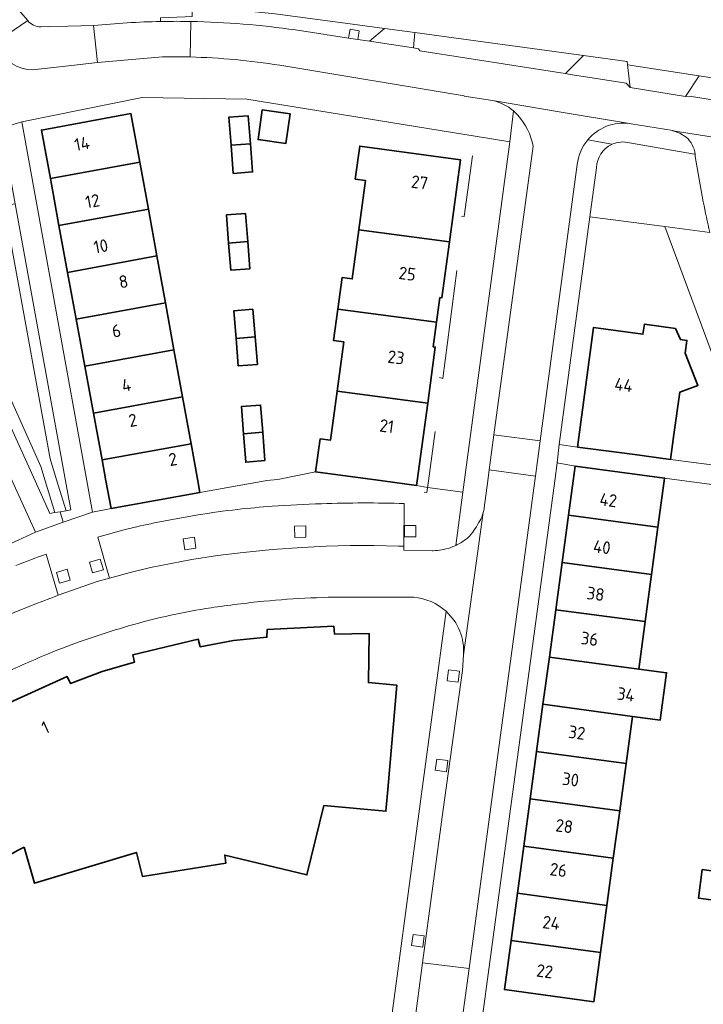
# Model space of a CAD drawing. Extents: x 150256 to 156914, y 461459 to 469481.
# Tile 566 of 656: x 154409 to 154482, y 467944 to 468049. Entities that reach past the tile are written whole.
import ezdxf
from ezdxf.enums import TextEntityAlignment as Align

# ---------------------------------------------------------------- set-up
doc = ezdxf.new("R2010")
doc.units = 0
doc.header["$LTSCALE"] = 0.75
for name, color, linetype, lineweight in [('B-RO-GR-BEPLANTING_CULTUUR_BODEMBEDEKKER-GV', 251, 'CONTINUOUS', 18), ('B-RO-GR-BEPLANTING_CULTUUR_HEESTERS-GV', 251, 'CONTINUOUS', 18), ('B-RO-GR-GROENVOORZIENING-GV', 251, 'CONTINUOUS', 18), ('B-RO-IE-TERREINAFSCHEIDING_KUNSTMATIG_MUUR-G', 251, 'IE-TERREINAFSCHEIDING-KUNSTMATIG-DICHT', 18), ('B-RO-OG-BEBOUWING-GV', 6, 'CONTINUOUS', 35), ('B-RO-OG-BEBOUWING-T18', 1, 'CONTINUOUS', 18), ('B-RO-OG-TERREIN_CULTUURSCHEIDING-GV', 251, 'CONTINUOUS', 18), ('B-RO-VH-VERHARDING_ASFALT-GV', 251, 'CONTINUOUS', 18), ('B-RO-VH-VERHARDING_BETONSTRAATSTEEN-GV', 251, 'CONTINUOUS', 18), ('B-RO-VH-VERHARDING_HALFVERHARDING_GRIND-GV', 251, 'CONTINUOUS', 18), ('B-RO-VH-VERHARDING_TEGEL-GV', 251, 'CONTINUOUS', 18)]:
    doc.layers.add(name, color=color, linetype=linetype, lineweight=lineweight)
doc.styles.add('NLCS-ISO-M200-T18', font='NLCS-ISO.ttf', dxfattribs={"height": 360})
doc.linetypes.add('IE-TERREINAFSCHEIDING-KUNSTMATIG-DICHT', pattern='A,8,-1,[82,NLCS.SHX,S=0.75,R=90,X=0,Y=0],-1', length=10)

msp = doc.modelspace()

# ---------------------------------------------------------------- linework, layer by layer
at = {"layer": 'B-RO-GR-BEPLANTING_CULTUUR_BODEMBEDEKKER-GV'}
for points in [[(154444.358, 468047.327), (154444.398, 468047.546), (154444.533, 468048.278), (154445.489, 468048.115), (154445.369, 468047.399), (154445.333, 468047.179), (154446.576, 468046.99), (154448.202, 468048.346), (154444.785, 468048.809), (154436.51, 468049.93), (154427.684, 468050.823), (154427.637, 468049.629), (154426.907, 468049.596), (154424.267, 468049.479), (154424.267, 468049.097), (154424.533, 468049.102)], [(154444.358, 468047.327), (154444.398, 468047.546), (154444.533, 468048.278), (154445.489, 468048.115), (154445.369, 468047.399), (154445.333, 468047.179), (154446.576, 468046.99), (154448.202, 468048.346), (154444.785, 468048.809), (154436.51, 468049.93), (154427.684, 468050.823), (154427.637, 468049.629), (154426.907, 468049.596), (154424.267, 468049.479), (154424.267, 468049.097), (154424.533, 468049.102)], [(154438.674, 468048.191), (154444.358, 468047.327)], [(154438.674, 468048.191), (154444.358, 468047.327)], [(154472.489, 468035.968), (154472.472, 468035.96)], [(154472.489, 468035.968), (154472.472, 468035.96)], [(154481.363, 468034.921), (154481.308, 468034.93), (154474.372, 468036.123)], [(154481.363, 468034.921), (154481.308, 468034.93), (154474.372, 468036.123)], [(154470.839, 468033.472), (154470.131, 468028.209), (154478.144, 468027.176), (154482.94, 468026.558)], [(154470.839, 468033.472), (154470.131, 468028.209), (154478.144, 468027.176), (154482.94, 468026.558)]]:
    msp.add_lwpolyline(points, dxfattribs=at)
for points in [[(154424.533, 468049.102, -0.0083724), (154427.519, 468049.101)], [(154424.533, 468049.102, -0.0083724), (154427.519, 468049.101)], [(154427.519, 468049.101, -0.0317355), (154438.674, 468048.191)], [(154427.519, 468049.101, -0.0317355), (154438.674, 468048.191)], [(154472.472, 468035.96, 0.2884408), (154470.839, 468033.472)], [(154472.472, 468035.96, 0.2884408), (154470.839, 468033.472)], [(154474.372, 468036.123, 0.1747176), (154472.489, 468035.968)], [(154474.372, 468036.123, 0.1747176), (154472.489, 468035.968)], [(154481.379, 468034.662, 0.022841), (154481.363, 468034.921)], [(154481.379, 468034.662, 0.022841), (154481.363, 468034.921)], [(154482.242, 468029.821, -0.0093305), (154481.379, 468034.662)], [(154482.242, 468029.821, -0.0093305), (154481.379, 468034.662)], [(154482.94, 468026.558, -0.0073468), (154482.242, 468029.821)], [(154482.94, 468026.558, -0.0073468), (154482.242, 468029.821)]]:
    msp.add_lwpolyline(points, format="xyb", dxfattribs=at)
for points in [[(154451.421, 468047.91), (154451.295, 468046.273), (154451.827, 468046.192), (154451.967, 468045.973), (154467.011, 468043.602), (154467.522, 468043.521), (154469.437, 468045.448), (154467.883, 468045.661), (154453.249, 468047.663)], [(154451.421, 468047.91), (154451.295, 468046.273), (154451.827, 468046.192), (154451.967, 468045.973), (154467.011, 468043.602), (154467.522, 468043.521), (154469.437, 468045.448), (154467.883, 468045.661), (154453.249, 468047.663)], [(154481.819, 468043.289), (154474.144, 468044.469), (154474.423, 468042.029), (154480.348, 468041.083)], [(154481.819, 468043.289), (154474.144, 468044.469), (154474.423, 468042.029), (154480.348, 468041.083)]]:
    msp.add_lwpolyline(points, close=True, dxfattribs=at)
at = {"layer": 'B-RO-GR-BEPLANTING_CULTUUR_HEESTERS-GV'}
for points in [[(154407.938, 468026.852), (154408.32, 468025.41), (154408.4, 468024.89), (154412.491, 468002.358), (154413.212, 468000), (154414.188, 467996.809), (154414.684, 467996.89), (154414.12, 468000), (154408.745, 468029.609), (154404.522, 468028.909)], [(154407.938, 468026.852), (154408.32, 468025.41), (154408.4, 468024.89), (154412.491, 468002.358), (154413.212, 468000), (154414.188, 467996.809), (154414.684, 467996.89), (154414.12, 468000), (154408.745, 468029.609), (154404.522, 468028.909)], [(154402.224, 468027.882), (154398.877, 468026.427), (154410.878, 468000), (154412.455, 467996.527), (154412.989, 467996.614), (154411.957, 468000), (154411.488, 468001.539), (154401.84, 468023.06)], [(154402.224, 468027.882), (154398.877, 468026.427), (154410.878, 468000), (154412.455, 467996.527), (154412.989, 467996.614), (154411.957, 468000), (154411.488, 468001.539), (154401.84, 468023.06)]]:
    msp.add_lwpolyline(points, dxfattribs=at)
at = {"layer": 'B-RO-GR-GROENVOORZIENING-GV'}
for points in [[(154438.609, 467993.957), (154439.808, 467993.983), (154439.78, 467995.184), (154438.581, 467995.155)], [(154438.609, 467993.957), (154439.808, 467993.983), (154439.78, 467995.184), (154438.581, 467995.155)], [(154450.334, 467994.034), (154451.534, 467994.022), (154451.544, 467995.223), (154450.344, 467995.232)], [(154450.334, 467994.034), (154451.534, 467994.022), (154451.544, 467995.223), (154450.344, 467995.232)], [(154426.873, 467992.625), (154428.061, 467992.795), (154427.888, 467993.984), (154426.701, 467993.811)], [(154426.873, 467992.625), (154428.061, 467992.795), (154427.888, 467993.984), (154426.701, 467993.811)], [(154417.023, 467990.153), (154418.177, 467990.483), (154417.844, 467991.638), (154416.692, 467991.305)], [(154417.023, 467990.153), (154418.177, 467990.483), (154417.844, 467991.638), (154416.692, 467991.305)], [(154413.483, 467989.067), (154414.636, 467989.397), (154414.303, 467990.552), (154413.151, 467990.218)], [(154413.483, 467989.067), (154414.636, 467989.397), (154414.303, 467990.552), (154413.151, 467990.218)], [(154454.871, 467978.633), (154456.06, 467978.471), (154456.22, 467979.662), (154455.031, 467979.821)], [(154454.871, 467978.633), (154456.06, 467978.471), (154456.22, 467979.662), (154455.031, 467979.821)], [(154453.612, 467969.074), (154454.801, 467968.912), (154454.961, 467970.103), (154453.772, 467970.262)], [(154453.612, 467969.074), (154454.801, 467968.912), (154454.961, 467970.103), (154453.772, 467970.262)], [(154451.094, 467950.331), (154452.283, 467950.169), (154452.443, 467951.36), (154451.254, 467951.519)], [(154451.094, 467950.331), (154452.283, 467950.169), (154452.443, 467951.36), (154451.254, 467951.519)]]:
    msp.add_lwpolyline(points, close=True, dxfattribs=at)
at = {"layer": 'B-RO-IE-TERREINAFSCHEIDING_KUNSTMATIG_MUUR-G'}
for points in [[(154457.6, 468034.744), (154456.711, 468028.245), (154456.404, 468028.298)], [(154457.6, 468034.744), (154456.711, 468028.245), (154456.404, 468028.298)], [(154455.928, 468022.474), (154454.437, 468010.948), (154454.079, 468011.055)], [(154455.928, 468022.474), (154454.437, 468010.948), (154454.079, 468011.055)], [(154453.595, 468005.259), (154452.896, 468000)], [(154453.595, 468005.259), (154452.896, 468000)], [(154478.748, 468002.297), (154487.848, 468001.091)], [(154478.748, 468002.297), (154487.848, 468001.091)], [(154452.896, 468000), (154452.729, 467998.748), (154452.414, 467998.796)], [(154452.896, 468000), (154452.729, 467998.748), (154452.414, 467998.796)]]:
    msp.add_lwpolyline(points, dxfattribs=at)
at = {"layer": 'B-RO-OG-BEBOUWING-GV'}
for points in [[(154435.126, 468039.639), (154434.69, 468036.469), (154437.672, 468036.059), (154438.108, 468039.229)], [(154435.126, 468039.639), (154434.69, 468036.469), (154437.672, 468036.059), (154438.108, 468039.229)], [(154412.507, 468032.305), (154422.061, 468034.068), (154421.118, 468039.248), (154411.556, 468037.484)], [(154412.507, 468032.305), (154422.061, 468034.068), (154421.118, 468039.248), (154411.556, 468037.484)], [(154433.877, 468036.01), (154433.64, 468039.008), (154431.57, 468038.886), (154431.809, 468035.868)], [(154433.877, 468036.01), (154433.64, 468039.008), (154431.57, 468038.886), (154431.809, 468035.868)], [(154431.809, 468035.868), (154432.047, 468032.851), (154434.114, 468033.014), (154433.877, 468036.01)], [(154431.809, 468035.868), (154432.047, 468032.851), (154434.114, 468033.014), (154433.877, 468036.01)], [(154445.455, 468026.829), (154455.126, 468025.543), (154455.517, 468028.451), (154456.308, 468034.324), (154445.551, 468035.787), (154445.075, 468032.249), (154446.165, 468032.101)], [(154445.455, 468026.829), (154455.126, 468025.543), (154455.517, 468028.451), (154456.308, 468034.324), (154445.551, 468035.787), (154445.075, 468032.249), (154446.165, 468032.101)], [(154422.061, 468034.068), (154412.507, 468032.305), (154413.427, 468027.292), (154422.974, 468029.05)], [(154422.061, 468034.068), (154412.507, 468032.305), (154413.427, 468027.292), (154422.974, 468029.05)], [(154422.974, 468029.05), (154413.427, 468027.292), (154414.348, 468022.28), (154423.887, 468024.034)], [(154422.974, 468029.05), (154413.427, 468027.292), (154414.348, 468022.28), (154423.887, 468024.034)], [(154433.59, 468025.578), (154433.358, 468028.575), (154431.314, 468028.418), (154431.55, 468025.407)], [(154433.59, 468025.578), (154433.358, 468028.575), (154431.314, 468028.418), (154431.55, 468025.407)], [(154443.203, 468018.345), (154453.758, 468016.949), (154454.114, 468019.596), (154454.322, 468019.567), (154455.126, 468025.543), (154445.455, 468026.829), (154444.749, 468021.587), (154443.659, 468021.734)], [(154443.203, 468018.345), (154453.758, 468016.949), (154454.114, 468019.596), (154454.322, 468019.567), (154455.126, 468025.543), (154445.455, 468026.829), (154444.749, 468021.587), (154443.659, 468021.734)], [(154433.814, 468022.677), (154433.59, 468025.578), (154431.55, 468025.407), (154431.77, 468022.52)], [(154433.814, 468022.677), (154433.59, 468025.578), (154431.55, 468025.407), (154431.77, 468022.52)], [(154415.268, 468017.268), (154424.799, 468019.018), (154423.887, 468024.034), (154414.348, 468022.28)], [(154415.268, 468017.268), (154424.799, 468019.018), (154423.887, 468024.034), (154414.348, 468022.28)], [(154424.799, 468019.018), (154415.268, 468017.268), (154416.189, 468012.256), (154425.712, 468014.003)], [(154424.799, 468019.018), (154415.268, 468017.268), (154416.189, 468012.256), (154425.712, 468014.003)], [(154434.149, 468018.342), (154432.105, 468018.18), (154432.341, 468015.233), (154434.382, 468015.394)], [(154434.149, 468018.342), (154432.105, 468018.18), (154432.341, 468015.233), (154434.382, 468015.394)], [(154452.806, 468008.307), (154453.211, 468011.314), (154453.612, 468014.295), (154453.404, 468014.323), (154453.758, 468016.949), (154443.203, 468018.345), (154442.753, 468015.001), (154443.843, 468014.853), (154443.136, 468009.6)], [(154452.806, 468008.307), (154453.211, 468011.314), (154453.612, 468014.295), (154453.404, 468014.323), (154453.758, 468016.949), (154443.203, 468018.345), (154442.753, 468015.001), (154443.843, 468014.853), (154443.136, 468009.6)], [(154468.824, 468003.613), (154474.633, 468002.843), (154478.748, 468002.297), (154479.11, 468004.939), (154479.731, 468009.467), (154481.662, 468010.19), (154480.306, 468013.663), (154480.491, 468015.013), (154479.791, 468015.108), (154479.257, 468016.271), (154475.955, 468016.732), (154475.792, 468015.673), (154470.514, 468016.386)], [(154468.824, 468003.613), (154474.633, 468002.843), (154478.748, 468002.297), (154479.11, 468004.939), (154479.731, 468009.467), (154481.662, 468010.19), (154480.306, 468013.663), (154480.491, 468015.013), (154479.791, 468015.108), (154479.257, 468016.271), (154475.955, 468016.732), (154475.792, 468015.673), (154470.514, 468016.386)], [(154432.341, 468015.233), (154432.571, 468012.282), (154434.615, 468012.444), (154434.382, 468015.394)], [(154432.341, 468015.233), (154432.571, 468012.282), (154434.615, 468012.444), (154434.382, 468015.394)], [(154416.189, 468012.256), (154417.109, 468007.242), (154426.625, 468008.986), (154425.712, 468014.003)], [(154416.189, 468012.256), (154417.109, 468007.242), (154426.625, 468008.986), (154425.712, 468014.003)], [(154452.806, 468008.307), (154443.136, 468009.6), (154442.429, 468004.35), (154441.339, 468004.496), (154440.832, 468000.961), (154448.021, 468000), (154451.623, 467999.52), (154451.688, 468000)], [(154452.806, 468008.307), (154443.136, 468009.6), (154442.429, 468004.35), (154441.339, 468004.496), (154440.832, 468000.961), (154448.021, 468000), (154451.623, 467999.52), (154451.688, 468000)], [(154426.625, 468008.986), (154417.109, 468007.242), (154418.029, 468002.231), (154427.537, 468003.971)], [(154426.625, 468008.986), (154417.109, 468007.242), (154418.029, 468002.231), (154427.537, 468003.971)], [(154435.183, 468005.2), (154434.959, 468008.1), (154432.914, 468007.942), (154433.138, 468005.041)], [(154435.183, 468005.2), (154434.959, 468008.1), (154432.914, 468007.942), (154433.138, 468005.041)], [(154435.416, 468002.192), (154435.183, 468005.2), (154433.138, 468005.041), (154433.374, 468001.989)], [(154435.416, 468002.192), (154435.183, 468005.2), (154433.138, 468005.041), (154433.374, 468001.989)], [(154418.985, 467997.033), (154428.483, 467998.768), (154428.26, 468000), (154427.537, 468003.971), (154418.029, 468002.231), (154418.439, 468000)], [(154418.985, 467997.033), (154428.483, 467998.768), (154428.26, 468000), (154427.537, 468003.971), (154418.029, 468002.231), (154418.439, 468000)], [(154467.844, 467996.332), (154477.403, 467995.05), (154478.071, 468000), (154478.11, 468000.289), (154468.55, 468001.572), (154468.338, 468000)], [(154467.844, 467996.332), (154477.403, 467995.05), (154478.071, 468000), (154478.11, 468000.289), (154468.55, 468001.572), (154468.338, 468000)], [(154477.403, 467995.05), (154467.844, 467996.332), (154467.162, 467991.272), (154476.719, 467989.988)], [(154477.403, 467995.05), (154467.844, 467996.332), (154467.162, 467991.272), (154476.719, 467989.988)], [(154476.719, 467989.988), (154467.162, 467991.272), (154466.481, 467986.222), (154476.04, 467984.956)], [(154476.719, 467989.988), (154467.162, 467991.272), (154466.481, 467986.222), (154476.04, 467984.956)], [(154476.04, 467984.956), (154466.481, 467986.222), (154465.801, 467981.173), (154475.355, 467979.885)], [(154476.04, 467984.956), (154466.481, 467986.222), (154465.801, 467981.173), (154475.355, 467979.885)], [(154475.355, 467979.885), (154465.801, 467981.173), (154465.12, 467976.122), (154474.673, 467974.833), (154477.646, 467974.432), (154478.328, 467979.484)], [(154475.355, 467979.885), (154465.801, 467981.173), (154465.12, 467976.122), (154474.673, 467974.833), (154477.646, 467974.432), (154478.328, 467979.484)], [(154464.439, 467971.072), (154473.992, 467969.792), (154474.673, 467974.833), (154465.12, 467976.122)], [(154464.439, 467971.072), (154473.992, 467969.792), (154474.673, 467974.833), (154465.12, 467976.122)], [(154473.311, 467964.75), (154473.992, 467969.792), (154464.439, 467971.072), (154463.759, 467966.023)], [(154473.311, 467964.75), (154473.992, 467969.792), (154464.439, 467971.072), (154463.759, 467966.023)], [(154463.078, 467960.972), (154472.626, 467959.678), (154473.311, 467964.75), (154463.759, 467966.023)], [(154463.078, 467960.972), (154472.626, 467959.678), (154473.311, 467964.75), (154463.759, 467966.023)], [(154462.398, 467955.923), (154471.944, 467954.627), (154472.626, 467959.678), (154463.078, 467960.972)], [(154462.398, 467955.923), (154471.944, 467954.627), (154472.626, 467959.678), (154463.078, 467960.972)], [(154485.755, 467954.87), (154486.166, 467957.902), (154484.164, 467958.174), (154482.137, 467958.449), (154481.725, 467955.417)], [(154485.755, 467954.87), (154486.166, 467957.902), (154484.164, 467958.174), (154482.137, 467958.449), (154481.725, 467955.417)], [(154471.944, 467954.627), (154462.398, 467955.923), (154461.717, 467950.873), (154471.262, 467949.576)], [(154471.944, 467954.627), (154462.398, 467955.923), (154461.717, 467950.873), (154471.262, 467949.576)], [(154471.262, 467949.576), (154461.717, 467950.873), (154461.01, 467945.627), (154470.553, 467944.323)], [(154471.262, 467949.576), (154461.717, 467950.873), (154461.01, 467945.627), (154470.553, 467944.323)]]:
    msp.add_lwpolyline(points, close=True, dxfattribs=at)
msp.add_lwpolyline([(154409.697, 467960.857), (154410.831, 467956.989), (154421.694, 467960.281), (154422.35, 467957.706), (154431.253, 467959.145), (154431.125, 467960.003), (154439.916, 467957.879), (154441.73, 467965.296), (154448.351, 467964.681), (154448.554, 467967.026), (154449.515, 467978.153), (154446.479, 467978.435), (154446.574, 467983.681), (154442.841, 467983.633), (154442.782, 467984.485), (154435.662, 467984.106), (154435.641, 467983.28), (154432.057, 467982.929), (154428.508, 467982.265), (154428.299, 467983.071), (154421.33, 467981.415), (154421.487, 467980.625), (154418.045, 467979.63), (154414.67, 467978.328), (154414.309, 467979.086), (154407.771, 467976.149)], dxfattribs=at)
msp.add_lwpolyline([(154409.697, 467960.857), (154410.831, 467956.989), (154421.694, 467960.281), (154422.35, 467957.706), (154431.253, 467959.145), (154431.125, 467960.003), (154439.916, 467957.879), (154441.73, 467965.296), (154448.351, 467964.681), (154448.554, 467967.026), (154449.515, 467978.153), (154446.479, 467978.435), (154446.574, 467983.681), (154442.841, 467983.633), (154442.782, 467984.485), (154435.662, 467984.106), (154435.641, 467983.28), (154432.057, 467982.929), (154428.508, 467982.265), (154428.299, 467983.071), (154421.33, 467981.415), (154421.487, 467980.625), (154418.045, 467979.63), (154414.67, 467978.328), (154414.309, 467979.086), (154407.771, 467976.149)], dxfattribs=at)
msp.add_lwpolyline([(154399.102, 467954.186, -0.0403082), (154409.697, 467960.857)], format="xyb", dxfattribs=at)
msp.add_lwpolyline([(154399.102, 467954.186, -0.0403082), (154409.697, 467960.857)], format="xyb", dxfattribs=at)
at = {"layer": 'B-RO-OG-TERREIN_CULTUURSCHEIDING-GV'}
for points in [[(154410.611, 468043.941, -0.3029344), (154406.919, 468046.375)], [(154410.611, 468043.941, -0.3029344), (154406.919, 468046.375)], [(154427.428, 468045.302, 0.0101669), (154424.477, 468045.31)], [(154427.428, 468045.302, 0.0101669), (154424.477, 468045.31)], [(154437.005, 468044.415, 0.034213), (154427.428, 468045.302)], [(154437.005, 468044.415, 0.034213), (154427.428, 468045.302)], [(154461.957, 468039.545, 0.1273482), (154459.742, 468040.651)], [(154461.957, 468039.545, 0.1273482), (154459.742, 468040.651)]]:
    msp.add_lwpolyline(points, format="xyb", dxfattribs=at)
for points in [[(154424.477, 468045.31), (154417.542, 468044.701), (154414.779, 468044.398), (154410.611, 468043.941)], [(154424.477, 468045.31), (154417.542, 468044.701), (154414.779, 468044.398), (154410.611, 468043.941)], [(154459.742, 468040.651), (154456.71, 468041.105), (154456.687, 468041.157), (154437.005, 468044.415)], [(154459.742, 468040.651), (154456.71, 468041.105), (154456.687, 468041.157), (154437.005, 468044.415)], [(154403.263, 468036.48), (154409.455, 468038.385), (154422.302, 468040.963), (154433.475, 468040.793), (154457.886, 468036.831), (154461.593, 468036.229), (154461.957, 468039.545)], [(154403.263, 468036.48), (154409.455, 468038.385), (154422.302, 468040.963), (154433.475, 468040.793), (154457.886, 468036.831), (154461.593, 468036.229), (154461.957, 468039.545)], [(154482.94, 468026.558), (154478.144, 468027.176), (154487.835, 468001.093), (154487.848, 468001.091), (154491.518, 468000.533), (154490.966, 468001.882), (154490.443, 468003.229)], [(154482.94, 468026.558), (154478.144, 468027.176), (154487.835, 468001.093), (154487.848, 468001.091), (154491.518, 468000.533), (154490.966, 468001.882), (154490.443, 468003.229)]]:
    msp.add_lwpolyline(points, dxfattribs=at)
at = {"layer": 'B-RO-VH-VERHARDING_ASFALT-GV'}
for points in [[(154424.267, 468049.097, 0.0204581), (154417.13, 468048.665)], [(154424.267, 468049.097, 0.0204581), (154417.13, 468048.665)], [(154427.519, 468049.101, 0.0083724), (154424.533, 468049.102)], [(154427.519, 468049.101, 0.0083724), (154424.533, 468049.102)], [(154438.674, 468048.191, 0.0317355), (154427.519, 468049.101)], [(154438.674, 468048.191, 0.0317355), (154427.519, 468049.101)], [(154424.477, 468045.31, -0.0101669), (154427.428, 468045.302)], [(154424.477, 468045.31, -0.0101669), (154427.428, 468045.302)], [(154427.428, 468045.302, -0.034213), (154437.005, 468044.415)], [(154427.428, 468045.302, -0.034213), (154437.005, 468044.415)]]:
    msp.add_lwpolyline(points, format="xyb", dxfattribs=at)
for points in [[(154424.533, 468049.102), (154424.267, 468049.097)], [(154424.533, 468049.102), (154424.267, 468049.097)], [(154427.519, 468049.101), (154427.428, 468045.302)], [(154427.428, 468045.302), (154427.519, 468049.101)], [(154427.519, 468049.101), (154427.428, 468045.302)], [(154427.428, 468045.302), (154427.519, 468049.101)], [(154417.13, 468048.665), (154417.542, 468044.701), (154424.477, 468045.31)], [(154417.13, 468048.665), (154417.542, 468044.701), (154424.477, 468045.31)], [(154487.22, 468040.085), (154480.78, 468041.113), (154480.348, 468041.083), (154474.423, 468042.029), (154474.003, 468042.501), (154469.437, 468043.22), (154468.008, 468043.445), (154467.522, 468043.521), (154467.011, 468043.602), (154451.967, 468045.973), (154451.827, 468046.192), (154451.295, 468046.273), (154446.576, 468046.99), (154445.333, 468047.179), (154444.358, 468047.327), (154438.674, 468048.191)], [(154487.22, 468040.085), (154480.78, 468041.113), (154480.348, 468041.083), (154474.423, 468042.029), (154474.003, 468042.501), (154469.437, 468043.22), (154468.008, 468043.445), (154467.522, 468043.521), (154467.011, 468043.602), (154451.967, 468045.973), (154451.827, 468046.192), (154451.295, 468046.273), (154446.576, 468046.99), (154445.333, 468047.179), (154444.358, 468047.327), (154438.674, 468048.191)], [(154437.005, 468044.415), (154456.687, 468041.157), (154456.71, 468041.105), (154459.742, 468040.651), (154466.836, 468039.457), (154474.377, 468038.182), (154474.539, 468038.161), (154478.996, 468037.43), (154479.022, 468037.421), (154487.793, 468036.006), (154487.965, 468035.977), (154488.411, 468035.914)], [(154437.005, 468044.415), (154456.687, 468041.157), (154456.71, 468041.105), (154459.742, 468040.651), (154466.836, 468039.457), (154474.377, 468038.182), (154474.539, 468038.161), (154478.996, 468037.43), (154479.022, 468037.421), (154487.793, 468036.006), (154487.965, 468035.977), (154488.411, 468035.914)]]:
    msp.add_lwpolyline(points, dxfattribs=at)
at = {"layer": 'B-RO-VH-VERHARDING_BETONSTRAATSTEEN-GV'}
for points in [[(154367.09, 468087.042), (154368.527, 468085.802), (154370.459, 468084.136), (154371.22, 468083.479), (154372.719, 468082.135), (154374.186, 468080.757), (154376.334, 468078.641), (154376.339, 468078.636), (154376.379, 468078.593), (154384.255, 468070.217), (154385.164, 468069.228), (154388.491, 468065.422), (154388.771, 468065.147), (154394.158, 468059.047), (154394.847, 468058.295), (154398.226, 468054.481), (154398.488, 468054.189), (154405.939, 468046.6), (154406.362, 468046.685), (154410.087, 468049.185), (154399.615, 468061.123), (154390.439, 468071.045)], [(154367.09, 468087.042), (154368.527, 468085.802), (154370.459, 468084.136), (154371.22, 468083.479), (154372.719, 468082.135), (154374.186, 468080.757), (154376.334, 468078.641), (154376.339, 468078.636), (154376.379, 468078.593), (154384.255, 468070.217), (154385.164, 468069.228), (154388.491, 468065.422), (154388.771, 468065.147), (154394.158, 468059.047), (154394.847, 468058.295), (154398.226, 468054.481), (154398.488, 468054.189), (154405.939, 468046.6), (154406.362, 468046.685), (154410.087, 468049.185), (154399.615, 468061.123), (154390.439, 468071.045)], [(154410.087, 468049.185), (154406.362, 468046.685)], [(154410.087, 468049.185), (154406.362, 468046.685)], [(154410.611, 468043.941), (154414.779, 468044.398), (154417.542, 468044.701), (154417.13, 468048.665), (154414.416, 468048.601), (154412.34, 468048.551), (154411.479, 468048.531)], [(154410.611, 468043.941), (154414.779, 468044.398), (154417.542, 468044.701), (154417.13, 468048.665), (154414.416, 468048.601), (154412.34, 468048.551), (154411.479, 468048.531)], [(154474.377, 468038.182), (154466.836, 468039.457), (154459.742, 468040.651)], [(154474.377, 468038.182), (154466.836, 468039.457), (154459.742, 468040.651)], [(154461.957, 468039.545), (154461.593, 468036.229), (154456.562, 467998.793), (154455.798, 467993.097)], [(154461.957, 468039.545), (154461.593, 468036.229), (154456.562, 467998.793), (154455.798, 467993.097)], [(154407.846, 468034.563), (154408.745, 468029.609), (154414.12, 468000), (154414.684, 467996.89), (154414.188, 467996.809), (154413.541, 467996.704), (154413.892, 467995.573), (154417.004, 467996.671), (154416.402, 468000), (154409.455, 468038.385), (154403.263, 468036.48), (154401.375, 468035.899), (154402.191, 468033.756), (154402.98, 468033.996), (154406.786, 468035.155)], [(154407.846, 468034.563), (154408.745, 468029.609), (154414.12, 468000), (154414.684, 467996.89), (154414.188, 467996.809), (154413.541, 467996.704), (154413.892, 467995.573), (154417.004, 467996.671), (154416.402, 468000), (154409.455, 468038.385), (154403.263, 468036.48), (154401.375, 468035.899), (154402.191, 468033.756), (154402.98, 468033.996), (154406.786, 468035.155)], [(154480.42, 468036.741), (154479.751, 468037.176), (154479.022, 468037.421), (154478.996, 468037.43), (154474.539, 468038.161), (154474.377, 468038.182)], [(154480.42, 468036.741), (154479.751, 468037.176), (154479.022, 468037.421), (154478.996, 468037.43), (154474.539, 468038.161), (154474.377, 468038.182)], [(154472.472, 468035.96), (154472.489, 468035.968), (154472.467, 468035.972), (154469.912, 468036.462)], [(154469.912, 468036.462), (154472.467, 468035.972), (154472.489, 468035.968)], [(154472.472, 468035.96), (154472.489, 468035.968), (154472.467, 468035.972), (154469.912, 468036.462)], [(154469.912, 468036.462), (154472.467, 468035.972), (154472.489, 468035.968)], [(154397.405, 468032.299), (154401.039, 468033.405), (154402.191, 468033.756), (154401.375, 468035.899), (154393.234, 468033.394), (154408.411, 468000), (154410.903, 467994.516), (154413.892, 467995.573), (154413.541, 467996.704), (154412.989, 467996.614), (154412.455, 467996.527), (154410.878, 468000), (154398.877, 468026.427), (154396.793, 468031.017)], [(154397.405, 468032.299), (154401.039, 468033.405), (154402.191, 468033.756), (154401.375, 468035.899), (154393.234, 468033.394), (154408.411, 468000), (154410.903, 467994.516), (154413.892, 467995.573), (154413.541, 467996.704), (154412.989, 467996.614), (154412.455, 467996.527), (154410.878, 468000), (154398.877, 468026.427), (154396.793, 468031.017)], [(154458.835, 467997.105), (154459.222, 468000), (154459.379, 468001.164), (154459.887, 468004.924), (154464.055, 468035.762)], [(154458.835, 467997.105), (154459.222, 468000), (154459.379, 468001.164), (154459.887, 468004.924), (154464.055, 468035.762)], [(154464.055, 468035.762), (154459.887, 468004.924)], [(154464.055, 468035.762), (154459.887, 468004.924)], [(154474.372, 468036.123), (154481.308, 468034.93), (154481.363, 468034.921)], [(154474.372, 468036.123), (154481.308, 468034.93), (154481.363, 468034.921)], [(154459.658, 467919.192), (154459.709, 467919.591), (154460.283, 467924.011), (154523.581, 467915.521), (154531.194, 467914.532), (154529.977, 467916.737), (154528.064, 467917.003), (154521.954, 467917.852), (154456.407, 467926.631), (154458.901, 467944.606), (154459.086, 467945.947), (154466.373, 468000), (154466.631, 468001.915), (154466.855, 468003.873), (154470.131, 468028.209), (154470.839, 468033.472)], [(154459.658, 467919.192), (154459.709, 467919.591), (154460.283, 467924.011), (154523.581, 467915.521), (154531.194, 467914.532), (154529.977, 467916.737), (154528.064, 467917.003), (154521.954, 467917.852), (154456.407, 467926.631), (154458.901, 467944.606), (154459.086, 467945.947), (154466.373, 468000), (154466.631, 468001.915), (154466.855, 468003.873), (154470.131, 468028.209), (154470.839, 468033.472)], [(154468.787, 468033.819), (154464.818, 468004.266), (154464.312, 468000.497), (154464.245, 468000), (154459.386, 467963.836), (154457.232, 467947.893), (154456.492, 467942.417)], [(154468.787, 468033.819), (154464.818, 468004.266), (154464.312, 468000.497), (154464.245, 468000), (154459.386, 467963.836), (154457.232, 467947.893), (154456.492, 467942.417)], [(154459.887, 468004.924), (154464.818, 468004.266), (154468.787, 468033.819)], [(154459.887, 468004.924), (154464.818, 468004.266), (154468.787, 468033.819)], [(154455.798, 467993.097), (154456.562, 467998.793), (154452.802, 467999.293), (154451.623, 467999.52), (154448.021, 468000), (154440.832, 468000.961), (154436.8, 468000.156), (154435.598, 468000.026), (154435.451, 468000), (154428.483, 467998.768), (154418.985, 467997.033), (154417.004, 467996.671), (154413.892, 467995.573), (154410.903, 467994.516), (154409.07, 467993.678), (154400.276, 467989.688), (154393.826, 467986.196), (154392.747, 467985.592), (154388.809, 467983.506)], [(154455.798, 467993.097), (154456.562, 467998.793), (154452.802, 467999.293), (154451.623, 467999.52), (154448.021, 468000), (154440.832, 468000.961), (154436.8, 468000.156), (154435.598, 468000.026), (154435.451, 468000), (154428.483, 467998.768), (154418.985, 467997.033), (154417.004, 467996.671), (154413.892, 467995.573), (154410.903, 467994.516), (154409.07, 467993.678), (154400.276, 467989.688), (154393.826, 467986.196), (154392.747, 467985.592), (154388.809, 467983.506)], [(154458.749, 467996.609), (154456.636, 467981.418), (154456.635, 467981.404), (154456.522, 467979.738), (154454.455, 467964.89), (154452.256, 467948.497), (154457.232, 467947.893), (154459.386, 467963.836), (154464.245, 468000), (154464.312, 468000.497), (154459.379, 468001.164), (154459.222, 468000), (154458.835, 467997.105)], [(154458.749, 467996.609), (154456.636, 467981.418), (154456.635, 467981.404), (154456.522, 467979.738), (154454.455, 467964.89), (154452.256, 467948.497), (154457.232, 467947.893), (154459.386, 467963.836), (154464.245, 468000), (154464.312, 468000.497), (154459.379, 468001.164), (154459.222, 468000), (154458.835, 467997.105)], [(154417.566, 467993.99), (154418.836, 467989.61), (154421.016, 467990.195), (154423.207, 467990.724), (154425.416, 467991.186), (154427.634, 467991.591), (154430.354, 467992.009), (154433.083, 467992.346), (154436.234, 467992.657), (154439.385, 467992.889), (154441.954, 467993.017), (154444.527, 467993.08), (154447.101, 467993.084), (154449.674, 467993.026), (154450.254, 467993.026), (154450.311, 467997.575)], [(154417.566, 467993.99), (154418.836, 467989.61), (154421.016, 467990.195), (154423.207, 467990.724), (154425.416, 467991.186), (154427.634, 467991.591), (154430.354, 467992.009), (154433.083, 467992.346), (154436.234, 467992.657), (154439.385, 467992.889), (154441.954, 467993.017), (154444.527, 467993.08), (154447.101, 467993.084), (154449.674, 467993.026), (154450.254, 467993.026), (154450.311, 467997.575)], [(154450.311, 467997.575), (154450.254, 467993.026), (154450.259, 467992.586), (154453.275, 467992.514), (154453.388, 467992.531)], [(154450.311, 467997.575), (154450.254, 467993.026), (154450.259, 467992.586), (154453.275, 467992.514), (154453.388, 467992.531)], [(154456.636, 467981.418), (154458.749, 467996.609)], [(154456.636, 467981.418), (154458.749, 467996.609)], [(154412.068, 467992.175), (154413.334, 467987.768), (154417.495, 467989.228), (154418.836, 467989.61), (154417.566, 467993.99)], [(154412.068, 467992.175), (154413.334, 467987.768), (154417.495, 467989.228), (154418.836, 467989.61), (154417.566, 467993.99)], [(154453.388, 467992.531), (154453.275, 467992.514), (154450.259, 467992.586), (154450.254, 467993.026), (154449.674, 467993.026), (154447.101, 467993.084), (154444.527, 467993.08), (154441.954, 467993.017), (154439.385, 467992.889), (154436.234, 467992.657), (154433.083, 467992.346), (154430.354, 467992.009), (154427.634, 467991.591), (154425.416, 467991.186), (154423.207, 467990.724), (154421.016, 467990.195), (154418.836, 467989.61), (154417.495, 467989.228), (154413.334, 467987.768), (154413.206, 467987.719), (154410.954, 467986.862), (154408.727, 467985.951)], [(154453.388, 467992.531), (154453.275, 467992.514), (154450.259, 467992.586), (154450.254, 467993.026), (154449.674, 467993.026), (154447.101, 467993.084), (154444.527, 467993.08), (154441.954, 467993.017), (154439.385, 467992.889), (154436.234, 467992.657), (154433.083, 467992.346), (154430.354, 467992.009), (154427.634, 467991.591), (154425.416, 467991.186), (154423.207, 467990.724), (154421.016, 467990.195), (154418.836, 467989.61), (154417.495, 467989.228), (154413.334, 467987.768), (154413.206, 467987.719), (154410.954, 467986.862), (154408.727, 467985.951)], [(154385.344, 467977.522), (154379.298, 467973.002), (154382.066, 467969.361), (154384.269, 467971.031), (154386.483, 467972.653), (154389.878, 467975.084), (154393.292, 467977.489), (154394.358, 467978.217), (154395.443, 467978.92), (154397.78, 467980.351), (154400.149, 467981.724), (154402.234, 467982.862), (154404.349, 467983.946), (154406.523, 467984.977), (154408.727, 467985.951), (154410.954, 467986.862), (154413.206, 467987.719), (154413.334, 467987.768), (154412.068, 467992.175)], [(154385.344, 467977.522), (154379.298, 467973.002), (154382.066, 467969.361), (154384.269, 467971.031), (154386.483, 467972.653), (154389.878, 467975.084), (154393.292, 467977.489), (154394.358, 467978.217), (154395.443, 467978.92), (154397.78, 467980.351), (154400.149, 467981.724), (154402.234, 467982.862), (154404.349, 467983.946), (154406.523, 467984.977), (154408.727, 467985.951), (154410.954, 467986.862), (154413.206, 467987.719), (154413.334, 467987.768), (154412.068, 467992.175)], [(154445.323, 467987.582), (154451.329, 467987.554)], [(154445.323, 467987.582), (154451.329, 467987.554)], [(154454.765, 467986.059), (154452.153, 467966.549), (154448.192, 467936.998), (154448.188, 467936.966), (154448.065, 467935.974), (154448.023, 467935.634), (154446.446, 467935.853), (154446.378, 467935.361)], [(154454.765, 467986.059), (154452.153, 467966.549), (154448.192, 467936.998), (154448.188, 467936.966), (154448.065, 467935.974), (154448.023, 467935.634), (154446.446, 467935.853), (154446.378, 467935.361)], [(154449.762, 467929.924), (154449.767, 467929.957), (154451.527, 467943.071), (154452.256, 467948.497), (154454.455, 467964.89), (154456.522, 467979.738), (154456.635, 467981.404), (154456.636, 467981.418)], [(154449.762, 467929.924), (154449.767, 467929.957), (154451.527, 467943.071), (154452.256, 467948.497), (154454.455, 467964.89), (154456.522, 467979.738), (154456.635, 467981.404), (154456.636, 467981.418)]]:
    msp.add_lwpolyline(points, dxfattribs=at)
for points in [[(154411.479, 468048.531, -0.2187151), (154410.087, 468049.185)], [(154411.479, 468048.531, -0.2187151), (154410.087, 468049.185)], [(154406.919, 468046.375, 0.3029344), (154410.611, 468043.941)], [(154406.919, 468046.375, 0.3029344), (154410.611, 468043.941)], [(154459.742, 468040.651, -0.1273482), (154461.957, 468039.545)], [(154459.742, 468040.651, -0.1273482), (154461.957, 468039.545)], [(154462.424, 468039.081, 0.0333007), (154461.957, 468039.545)], [(154461.957, 468039.545, -0.0333007), (154462.424, 468039.081)], [(154462.424, 468039.081, 0.0333007), (154461.957, 468039.545)], [(154461.957, 468039.545, -0.0333007), (154462.424, 468039.081)], [(154464.055, 468035.762, 0.1401612), (154462.424, 468039.081)], [(154462.424, 468039.081, -0.1401612), (154464.055, 468035.762)], [(154464.055, 468035.762, 0.1401612), (154462.424, 468039.081)], [(154462.424, 468039.081, -0.1401612), (154464.055, 468035.762)], [(154474.377, 468038.182, 0.2588791), (154469.912, 468036.462)], [(154469.912, 468036.462, -0.2588791), (154474.377, 468038.182)], [(154474.377, 468038.182, 0.2588791), (154469.912, 468036.462)], [(154469.912, 468036.462, -0.2588791), (154474.377, 468038.182)], [(154469.912, 468036.462, 0.1486563), (154468.787, 468033.819)], [(154468.787, 468033.819, -0.1486563), (154469.912, 468036.462)], [(154469.912, 468036.462, 0.1486563), (154468.787, 468033.819)], [(154468.787, 468033.819, -0.1486563), (154469.912, 468036.462)], [(154481.363, 468034.921, 0.1872094), (154480.42, 468036.741)], [(154481.363, 468034.921, 0.1872094), (154480.42, 468036.741)], [(154470.839, 468033.472, -0.2884408), (154472.472, 468035.96)], [(154470.839, 468033.472, -0.2884408), (154472.472, 468035.96)], [(154472.489, 468035.968, -0.1747176), (154474.372, 468036.123)], [(154472.489, 468035.968, -0.1747176), (154474.372, 468036.123)], [(154441.475, 467997.554, 0.0083389), (154436.194, 467997.282)], [(154436.194, 467997.282, -0.0083389), (154441.475, 467997.554)], [(154441.475, 467997.554, 0.0083389), (154436.194, 467997.282)], [(154436.194, 467997.282, -0.0083389), (154441.475, 467997.554)], [(154445.902, 467997.637, 0.0083591), (154441.475, 467997.554)], [(154441.475, 467997.554, -0.0083591), (154445.902, 467997.637)], [(154445.902, 467997.637, 0.0083591), (154441.475, 467997.554)], [(154441.475, 467997.554, -0.0083591), (154445.902, 467997.637)], [(154450.311, 467997.575, 0.0081667), (154445.902, 467997.637)], [(154445.902, 467997.637, -0.0081667), (154450.311, 467997.575)], [(154450.311, 467997.575, 0.0081667), (154445.902, 467997.637)], [(154445.902, 467997.637, -0.0081667), (154450.311, 467997.575)], [(154432.489, 467996.943, 0.011619), (154428.281, 467996.36)], [(154428.281, 467996.36, -0.011619), (154432.489, 467996.943)], [(154432.489, 467996.943, 0.011619), (154428.281, 467996.36)], [(154428.281, 467996.36, -0.011619), (154432.489, 467996.943)], [(154436.194, 467997.282, 0.0115831), (154432.489, 467996.943)], [(154432.489, 467996.943, -0.0115831), (154436.194, 467997.282)], [(154436.194, 467997.282, 0.0115831), (154432.489, 467996.943)], [(154432.489, 467996.943, -0.0115831), (154436.194, 467997.282)], [(154458.574, 467996.133, 0.0443078), (154458.749, 467996.609)], [(154458.749, 467996.609, -0.0443078), (154458.574, 467996.133)], [(154458.574, 467996.133, 0.0443078), (154458.749, 467996.609)], [(154458.749, 467996.609, -0.0443078), (154458.574, 467996.133)], [(154458.749, 467996.609, 0.0444178), (154458.835, 467997.105)], [(154458.835, 467997.105, -0.0444178), (154458.749, 467996.609)], [(154458.749, 467996.609, 0.0444178), (154458.835, 467997.105)], [(154458.835, 467997.105, -0.0444178), (154458.749, 467996.609)], [(154423.604, 467995.501, 0.0101182), (154420.635, 467994.827)], [(154420.635, 467994.827, -0.0101182), (154423.604, 467995.501)], [(154423.604, 467995.501, 0.0101182), (154420.635, 467994.827)], [(154420.635, 467994.827, -0.0101182), (154423.604, 467995.501)], [(154428.281, 467996.36, 0.0104768), (154423.604, 467995.501)], [(154423.604, 467995.501, -0.0104768), (154428.281, 467996.36)], [(154428.281, 467996.36, 0.0104768), (154423.604, 467995.501)], [(154423.604, 467995.501, -0.0104768), (154428.281, 467996.36)], [(154457.616, 467994.51, 0.0459507), (154458.574, 467996.133)], [(154458.574, 467996.133, -0.0459507), (154457.616, 467994.51)], [(154457.616, 467994.51, 0.0459507), (154458.574, 467996.133)], [(154458.574, 467996.133, -0.0459507), (154457.616, 467994.51)], [(154420.635, 467994.827, 0.0107527), (154417.566, 467993.99)], [(154417.566, 467993.99, -0.0107527), (154420.635, 467994.827)], [(154420.635, 467994.827, 0.0107527), (154417.566, 467993.99)], [(154417.566, 467993.99, -0.0107527), (154420.635, 467994.827)], [(154456.834, 467993.716, 0.0786757), (154457.616, 467994.51)], [(154457.616, 467994.51, -0.0786757), (154456.834, 467993.716)], [(154456.834, 467993.716, 0.0786757), (154457.616, 467994.51)], [(154457.616, 467994.51, -0.0786757), (154456.834, 467993.716)], [(154455.798, 467993.097, 0.0512998), (154456.834, 467993.716)], [(154456.834, 467993.716, -0.0512998), (154455.798, 467993.097)], [(154455.798, 467993.097, 0.0512998), (154456.834, 467993.716)], [(154456.834, 467993.716, -0.0512998), (154455.798, 467993.097)], [(154453.388, 467992.531, 0.077121), (154455.203, 467992.857)], [(154455.203, 467992.857, -0.077121), (154453.388, 467992.531)], [(154453.388, 467992.531, 0.077121), (154455.203, 467992.857)], [(154455.203, 467992.857, -0.077121), (154453.388, 467992.531)], [(154455.203, 467992.857, 0.0272092), (154455.798, 467993.097)], [(154455.798, 467993.097, -0.0272092), (154455.203, 467992.857)], [(154455.203, 467992.857, 0.0272092), (154455.798, 467993.097)], [(154455.798, 467993.097, -0.0272092), (154455.203, 467992.857)], [(154412.068, 467992.175, 0.0095713), (154408.822, 467990.94)], [(154408.822, 467990.94, -0.0095713), (154412.068, 467992.175)], [(154412.068, 467992.175, 0.0095713), (154408.822, 467990.94)], [(154408.822, 467990.94, -0.0095713), (154412.068, 467992.175)], [(154429.669, 467986.436, -0.0131439), (154435.307, 467987.132)], [(154429.669, 467986.436, -0.0131439), (154435.307, 467987.132)], [(154435.307, 467987.132, -0.013384), (154440.309, 467987.487)], [(154435.307, 467987.132, -0.013384), (154440.309, 467987.487)], [(154440.309, 467987.487, -0.0133653), (154445.323, 467987.582)], [(154440.309, 467987.487, -0.0133653), (154445.323, 467987.582)], [(154451.329, 467987.554, -0.166837), (154454.765, 467986.059)], [(154451.329, 467987.554, -0.166837), (154454.765, 467986.059)], [(154425.361, 467985.641, -0.0165182), (154429.669, 467986.436)], [(154425.361, 467985.641, -0.0165182), (154429.669, 467986.436)], [(154456.636, 467981.418, 0.2281887), (154454.765, 467986.059)], [(154454.765, 467986.059, -0.2281887), (154456.636, 467981.418)], [(154456.636, 467981.418, 0.2281887), (154454.765, 467986.059)], [(154454.765, 467986.059, -0.2281887), (154456.636, 467981.418)], [(154420.853, 467984.49, -0.0170988), (154425.361, 467985.641)], [(154420.853, 467984.49, -0.0170988), (154425.361, 467985.641)], [(154415.683, 467982.821, -0.0144948), (154420.853, 467984.49)], [(154415.683, 467982.821, -0.0144948), (154420.853, 467984.49)], [(154411.92, 467981.361, -0.0148166), (154415.683, 467982.821)], [(154411.92, 467981.361, -0.0148166), (154415.683, 467982.821)], [(154406.452, 467978.93, -0.0100278), (154411.92, 467981.361)], [(154406.452, 467978.93, -0.0100278), (154411.92, 467981.361)]]:
    msp.add_lwpolyline(points, format="xyb", dxfattribs=at)
for points in [[(154445.333, 468047.179), (154445.369, 468047.399), (154445.489, 468048.115), (154444.533, 468048.278), (154444.398, 468047.546), (154444.358, 468047.327)], [(154445.333, 468047.179), (154445.369, 468047.399), (154445.489, 468048.115), (154444.533, 468048.278), (154444.398, 468047.546), (154444.358, 468047.327)], [(154451.421, 468047.91), (154448.202, 468048.346), (154446.576, 468046.99), (154451.295, 468046.273)], [(154451.421, 468047.91), (154448.202, 468048.346), (154446.576, 468046.99), (154451.295, 468046.273)], [(154474.423, 468042.029), (154474.144, 468044.469), (154474.105, 468044.813), (154469.437, 468045.448), (154467.522, 468043.521), (154468.008, 468043.445), (154469.437, 468043.22), (154474.003, 468042.501)], [(154474.423, 468042.029), (154474.144, 468044.469), (154474.105, 468044.813), (154469.437, 468045.448), (154467.522, 468043.521), (154468.008, 468043.445), (154469.437, 468043.22), (154474.003, 468042.501)], [(154481.819, 468043.289), (154480.348, 468041.083), (154480.78, 468041.113), (154487.22, 468040.085), (154488.737, 468039.984), (154489.83, 468039.819), (154487.566, 468042.406)], [(154481.819, 468043.289), (154480.348, 468041.083), (154480.78, 468041.113), (154487.22, 468040.085), (154488.737, 468039.984), (154489.83, 468039.819), (154487.566, 468042.406)], [(154464.818, 468004.266), (154459.887, 468004.924), (154459.379, 468001.164), (154464.312, 468000.497)], [(154464.818, 468004.266), (154459.887, 468004.924), (154459.379, 468001.164), (154464.312, 468000.497)], [(154466.855, 468003.873), (154466.631, 468001.915), (154468.55, 468001.572), (154478.11, 468000.289), (154486.902, 467999.107), (154488.909, 467998.835), (154490.237, 467998.66), (154492.324, 467998.385), (154491.518, 468000.533), (154487.848, 468001.091), (154487.835, 468001.093), (154478.748, 468002.297), (154474.633, 468002.843), (154468.824, 468003.613)], [(154466.855, 468003.873), (154466.631, 468001.915), (154468.55, 468001.572), (154478.11, 468000.289), (154486.902, 467999.107), (154488.909, 467998.835), (154490.237, 467998.66), (154492.324, 467998.385), (154491.518, 468000.533), (154487.848, 468001.091), (154487.835, 468001.093), (154478.748, 468002.297), (154474.633, 468002.843), (154468.824, 468003.613)], [(154438.609, 467993.957), (154438.581, 467995.155), (154439.78, 467995.184), (154439.808, 467993.983)], [(154438.609, 467993.957), (154438.581, 467995.155), (154439.78, 467995.184), (154439.808, 467993.983)], [(154450.334, 467994.034), (154450.344, 467995.232), (154451.544, 467995.223), (154451.534, 467994.022)], [(154450.334, 467994.034), (154450.344, 467995.232), (154451.544, 467995.223), (154451.534, 467994.022)], [(154426.873, 467992.625), (154426.701, 467993.811), (154427.888, 467993.984), (154428.061, 467992.795)], [(154426.873, 467992.625), (154426.701, 467993.811), (154427.888, 467993.984), (154428.061, 467992.795)], [(154417.023, 467990.153), (154416.692, 467991.305), (154417.844, 467991.638), (154418.177, 467990.483)], [(154417.023, 467990.153), (154416.692, 467991.305), (154417.844, 467991.638), (154418.177, 467990.483)], [(154413.483, 467989.067), (154413.151, 467990.218), (154414.303, 467990.552), (154414.636, 467989.397)], [(154413.483, 467989.067), (154413.151, 467990.218), (154414.303, 467990.552), (154414.636, 467989.397)], [(154454.871, 467978.633), (154455.031, 467979.821), (154456.22, 467979.662), (154456.06, 467978.471)], [(154454.871, 467978.633), (154455.031, 467979.821), (154456.22, 467979.662), (154456.06, 467978.471)], [(154453.612, 467969.074), (154453.772, 467970.262), (154454.961, 467970.103), (154454.801, 467968.912)], [(154453.612, 467969.074), (154453.772, 467970.262), (154454.961, 467970.103), (154454.801, 467968.912)], [(154451.094, 467950.331), (154451.254, 467951.519), (154452.443, 467951.36), (154452.283, 467950.169)], [(154451.094, 467950.331), (154451.254, 467951.519), (154452.443, 467951.36), (154452.283, 467950.169)], [(154451.527, 467943.071), (154456.492, 467942.417), (154457.232, 467947.893), (154452.256, 467948.497)], [(154451.527, 467943.071), (154456.492, 467942.417), (154457.232, 467947.893), (154452.256, 467948.497)]]:
    msp.add_lwpolyline(points, close=True, dxfattribs=at)
at = {"layer": 'B-RO-VH-VERHARDING_HALFVERHARDING_GRIND-GV'}
msp.add_lwpolyline([(154401.84, 468023.06), (154411.488, 468001.539), (154411.957, 468000), (154412.989, 467996.614), (154413.541, 467996.704), (154414.188, 467996.809), (154413.212, 468000), (154412.491, 468002.358), (154408.4, 468024.89), (154408.29, 468024.882)], dxfattribs=at)
msp.add_lwpolyline([(154401.84, 468023.06), (154411.488, 468001.539), (154411.957, 468000), (154412.989, 467996.614), (154413.541, 467996.704), (154414.188, 467996.809), (154413.212, 468000), (154412.491, 468002.358), (154408.4, 468024.89), (154408.29, 468024.882)], dxfattribs=at)
at = {"layer": 'B-RO-VH-VERHARDING_TEGEL-GV'}
msp.add_lwpolyline([(154487.793, 468036.006), (154479.022, 468037.421), (154479.751, 468037.176), (154480.42, 468036.741)], dxfattribs=at)
msp.add_lwpolyline([(154487.793, 468036.006), (154479.022, 468037.421), (154479.751, 468037.176), (154480.42, 468036.741)], dxfattribs=at)
for points in [[(154480.42, 468036.741, -0.1872094), (154481.363, 468034.921)], [(154480.42, 468036.741, -0.1872094), (154481.363, 468034.921)], [(154481.363, 468034.921, -0.022841), (154481.379, 468034.662)], [(154481.363, 468034.921, -0.022841), (154481.379, 468034.662)], [(154481.379, 468034.662, 0.0093305), (154482.242, 468029.821)], [(154481.379, 468034.662, 0.0093305), (154482.242, 468029.821)], [(154482.242, 468029.821, 0.0073468), (154482.94, 468026.558)], [(154482.242, 468029.821, 0.0073468), (154482.94, 468026.558)]]:
    msp.add_lwpolyline(points, format="xyb", dxfattribs=at)

# ---------------------------------------------------------------- texts
at = {"layer": 'B-RO-OG-BEBOUWING-T18', "style": 'NLCS-ISO-M200-T18'}
for s, rotation, p in [('14', 10.4, (154415.889, 468036.037)), ('14', 10.4, (154415.889, 468036.037)), ('27', 352.4, (154451.945, 468031.899)), ('27', 352.4, (154451.945, 468031.899)), ('12', 10.4, (154417.015, 468029.902)), ('12', 10.4, (154417.015, 468029.902)), ('10', 10.4, (154417.9, 468025.081)), ('10', 10.4, (154417.9, 468025.081)), ('25', 352.4, (154450.632, 468022.141)), ('25', 352.4, (154450.632, 468022.141)), ('8', 10.3, (154420.318, 468021.301)), ('8', 10.3, (154420.318, 468021.301)), ('6', 10.4, (154419.562, 468016.035)), ('6', 10.4, (154419.562, 468016.035)), ('23', 352.4, (154449.428, 468013.197)), ('23', 352.4, (154449.428, 468013.197)), ('44', 352.5, (154473.738, 468010.257)), ('44', 352.5, (154473.738, 468010.257)), ('4', 10.4, (154420.626, 468010.24)), ('4', 10.4, (154420.626, 468010.24)), ('2', 10.4, (154421.315, 468006.482)), ('2', 10.4, (154421.315, 468006.482)), ('21', 352.4, (154448.439, 468005.852)), ('21', 352.4, (154448.439, 468005.852)), ('2', 10.4, (154425.593, 468002.306)), ('2', 10.4, (154425.593, 468002.306)), ('42', 352.4, (154472.099, 467997.955)), ('42', 352.4, (154472.099, 467997.955)), ('40', 352.3, (154471.421, 467992.927)), ('40', 352.3, (154471.421, 467992.927)), ('38', 352.3, (154470.746, 467987.921)), ('38', 352.3, (154470.746, 467987.921)), ('36', 352.4, (154470.099, 467983.119)), ('36', 352.4, (154470.099, 467983.119)), ('34', 352.3, (154473.98, 467977.178)), ('34', 352.3, (154473.98, 467977.178)), ('1', 24.2, (154411.97, 467973.65)), ('1', 24.2, (154411.97, 467973.65)), ('32', 352.3, (154468.748, 467973.096)), ('32', 352.3, (154468.748, 467973.096)), ('30', 352.4, (154468.073, 467968.088)), ('30', 352.4, (154468.073, 467968.088)), ('28', 352.3, (154467.401, 467963.101)), ('28', 352.3, (154467.401, 467963.101)), ('26', 352.4, (154466.77, 467958.417)), ('26', 352.4, (154466.77, 467958.417)), ('24', 352.3, (154466.008, 467952.762)), ('24', 352.3, (154466.008, 467952.762)), ('22', 352.3, (154465.311, 467947.588)), ('22', 352.3, (154465.311, 467947.588))]:
    msp.add_text(s, height=1.35, rotation=rotation, dxfattribs=at).set_placement(p, align=Align.MIDDLE)

doc.saveas('drawing.dxf')
